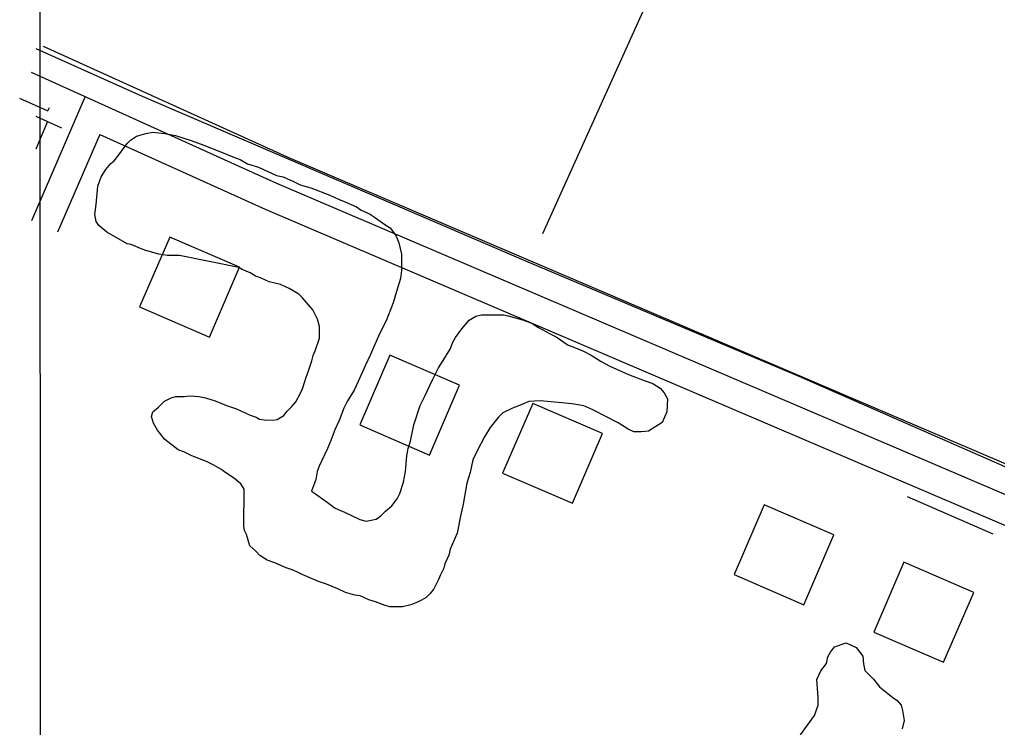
# Model space of a CAD drawing. Extents: x 3297735 to 3335592, y 670436 to 695807.
# Drawn here: x 3301845 to 3302359, y 686612 to 686985 of the extents above; entities that cross this region are included whole.
import ezdxf

# ---------------------------------------------------------------- set-up
doc = ezdxf.new("R2010")
doc.units = 0
for name, color, linetype in [('V-BLDG-OTLN', 7, 'Continuous'), ('V-DTCH-CNTR', 7, 'Continuous'), ('V-GRID-FRAM', 7, 'Continuous'), ('V-ROAD-CNTR', 7, 'Continuous'), ('V-SITE-VEGE', 7, 'Continuous'), ('V-TOPO-SHOR', 7, 'Continuous')]:
    doc.layers.add(name, color=color, linetype=linetype)

msp = doc.modelspace()

# ---------------------------------------------------------------- linework, layer by layer
at = {"layer": 'V-BLDG-OTLN'}
for points in [[(3301960.43, 686854.52), (3301923.71, 686870.38), (3301907.84, 686833.66), (3301944.56, 686817.8)], [(3302076.18, 686792.38), (3302039.46, 686808.25), (3302023.59, 686771.53), (3302060.31, 686755.66)], [(3302151.33, 686766.97), (3302114.61, 686782.84), (3302098.75, 686746.12), (3302135.47, 686730.25)], [(3302273.12, 686713.6), (3302236.4, 686729.47), (3302220.54, 686692.75), (3302257.26, 686676.88)], [(3302346.64, 686683.36), (3302309.92, 686699.23), (3302294.06, 686662.51), (3302330.78, 686646.65)]]:
    msp.add_lwpolyline(points, close=True, dxfattribs=at)
at = {"layer": 'V-DTCH-CNTR'}
msp.add_lwpolyline([(3302545.89, 687810.72), (3302513.39, 687733.6), (3302456.74, 687607.24), (3302374.03, 687422.56), (3302295.86, 687255.58), (3302186.23, 687019.68), (3302119.7, 686872.11)], dxfattribs=at)
at = {"layer": 'V-GRID-FRAM'}
msp.add_lwpolyline([(3301851.37, 693996.53), (3333375.01, 694028.62), (3333401.46, 675844.07), (3301861.95, 675811.96)], close=True, dxfattribs=at)
at = {"layer": 'V-ROAD-CNTR'}
for points in [[(3301857.04, 686970.93), (3301985.88, 686912.55), (3302781.03, 686572.62), (3303364.84, 686315.95)], [(3301850.85, 686957.27), (3301979.84, 686898.82), (3302775.06, 686558.86), (3303358.8, 686302.22)], [(3301844.66, 686943.61), (3301859.56, 686936.85)], [(3301879.18, 686944.44), (3301850.9, 686878.93)], [(3301859.56, 686936.85), (3301860.35, 686938.68)], [(3301886.89, 686924.47), (3301864.67, 686872.99)], [(3301886.89, 686924.47), (3301973.79, 686885.09), (3302769.1, 686545.09), (3303352.76, 686288.49)]]:
    msp.add_lwpolyline(points, dxfattribs=at)
at = {"layer": 'V-SITE-VEGE'}
for points in [[(3301934.4, 686786.81), (3301939.02, 686786.43), (3301942.56, 686785.7), (3301947.52, 686784.24), (3301953.53, 686781.72), (3301958.84, 686779.91), (3301963.79, 686777.76), (3301965.92, 686776.68), (3301969.1, 686775.59), (3301970.87, 686774.52), (3301973.35, 686774.14), (3301977.96, 686774.11), (3301980.1, 686774.45), (3301983.66, 686776.56), (3301985.45, 686778.68), (3301987.94, 686781.15), (3301990.09, 686783.62), (3301992.6, 686788.57), (3301993.69, 686791.04), (3301995.49, 686796.71), (3301996.58, 686799.54), (3301998.39, 686805.21), (3301999.12, 686808.04), (3302000.2, 686810.52), (3302002.37, 686817.25), (3302002.41, 686823.28), (3302001.37, 686827.19), (3301998.92, 686832.17), (3301993.28, 686838.59), (3301991.52, 686840.38), (3301986.57, 686843.25), (3301981.97, 686845.41), (3301975.95, 686846.86), (3301971.35, 686849.02), (3301968.87, 686849.75), (3301966.04, 686851.54), (3301961.8, 686853.34), (3301960.03, 686854.42), (3301928.85, 686860.65), (3301922.46, 686860.69), (3301917.85, 686861.43), (3301911.12, 686863.25), (3301908.29, 686864.33), (3301903.34, 686866.49), (3301901.21, 686866.86), (3301890.61, 686872.96), (3301886.37, 686876.53), (3301884.97, 686878.67), (3301884.28, 686882.22), (3301885.02, 686887.54), (3301885.79, 686897.12), (3301887.6, 686902.07), (3301890.11, 686905.96), (3301892.61, 686909.14), (3301894.4, 686910.55), (3301896.9, 686913.72), (3301901.2, 686919.72), (3301902.98, 686921.49), (3301906.19, 686923.6), (3301911.17, 686924.98), (3301914.72, 686925.67), (3301921.1, 686924.92), (3301926.77, 686923.82), (3301934.91, 686921.28), (3301941.64, 686918.76), (3301950.84, 686915.15), (3301956.86, 686912.63), (3301960.75, 686911.18), (3301964.64, 686909.03), (3301970.31, 686907.22), (3301979.86, 686902.9), (3301983.4, 686902.17), (3301988.71, 686899.65), (3301992.24, 686897.85), (3301997.91, 686896.4), (3302007.82, 686892.43), (3302012.42, 686890.27), (3302016.31, 686888.83), (3302021.97, 686886.31), (3302024.45, 686884.52), (3302028.69, 686882.71), (3302031.87, 686880.57), (3302036.81, 686876.99), (3302039.64, 686875.19), (3302042.81, 686870.91), (3302044.2, 686867.36), (3302045.58, 686861.32), (3302045.53, 686852.8), (3302045.15, 686848.55), (3302042.97, 686841.82), (3302041.16, 686835.8), (3302037.55, 686826.24), (3302033.96, 686819.53), (3302029.28, 686808.56), (3302026.4, 686802.54), (3302022.8, 686794.41), (3302020.64, 686789.81), (3302017.06, 686783.8), (3302015.26, 686780.26), (3302012.73, 686773.89), (3302010.57, 686768.93)], [(3302101.79, 686829.02), (3302109.23, 686826.84), (3302114.18, 686825.04), (3302117.72, 686822.89), (3302123.38, 686819.66), (3302126.91, 686817.86), (3302133.27, 686813.56), (3302135.39, 686812.84), (3302141.41, 686810.32), (3302145.3, 686808.17), (3302150.6, 686804.94), (3302155.2, 686802.42), (3302165.1, 686798.1), (3302173.24, 686794.86), (3302177.85, 686793.41), (3302181.73, 686790.9), (3302183.85, 686788.4), (3302185.6, 686785.2), (3302185.2, 686778.46), (3302182.68, 686772.8), (3302175.56, 686768.23), (3302171.65, 686767.9), (3302167.75, 686767.93), (3302164.92, 686769.36), (3302159.62, 686772.59), (3302146.18, 686779.42), (3302141.58, 686781.58), (3302135.2, 686782.68), (3302129.88, 686783.07), (3302118.53, 686784.21), (3302112.5, 686783.9), (3302108.58, 686782.15), (3302103.96, 686780.4), (3302098.98, 686777.95), (3302096.48, 686775.48), (3302092.19, 686770.19), (3302089.32, 686765.24), (3302085.37, 686757.81), (3302083.21, 686753.21), (3302081.75, 686746.48), (3302079.94, 686740.82), (3302078.09, 686729.83), (3302076.63, 686723.45), (3302074.8, 686714.59), (3302071.2, 686706.1), (3302070.47, 686702.92), (3302068.31, 686698.32), (3302067.94, 686696.19), (3302066.14, 686692.65), (3302065.06, 686690.17), (3302062.55, 686685.22), (3302060.76, 686682.75), (3302058.61, 686680.64), (3302056.12, 686679.23), (3302053.98, 686678.18), (3302050.43, 686676.78), (3302046.16, 686675.75), (3302039.42, 686675.79), (3302036.94, 686676.52), (3302031.99, 686678.32), (3302028.45, 686679.41), (3302023.85, 686681.57), (3302021.01, 686681.94), (3302016.05, 686683.39), (3302012.16, 686685.19), (3302006.15, 686687.71), (3302001.9, 686689.16), (3301993.41, 686692.77), (3301990.58, 686694.2), (3301988.1, 686695.28), (3301984.91, 686696.36), (3301978.9, 686698.89), (3301975, 686700.33), (3301971.12, 686702.84), (3301969, 686704.98), (3301965.83, 686707.84), (3301964.09, 686713.89), (3301963.04, 686716.02), (3301962.7, 686718.15), (3301962.83, 686737.67), (3301961.07, 686740.52), (3301957.19, 686743.73), (3301952.6, 686746.6), (3301950.83, 686748.03), (3301946.59, 686750.55), (3301943.05, 686752.34), (3301935.27, 686755.23), (3301931.02, 686757.39), (3301928.19, 686758.47), (3301924.31, 686761.33), (3301921.13, 686763.83), (3301917.26, 686768.83), (3301915.15, 686772.39), (3301914.11, 686775.94), (3301914.84, 686778.42), (3301917.69, 686780.89), (3301920.9, 686784.06), (3301924.46, 686785.81), (3301926.95, 686786.51), (3301931.21, 686786.48), (3301934.4, 686786.81)], [(3302010.57, 686768.93), (3302008.41, 686763.27), (3302006.61, 686759.03), (3302002.29, 686749.83), (3302001.21, 686747), (3302000.47, 686742.75), (3301998.3, 686736.73), (3302000.42, 686735.3), (3302007.13, 686730.28), (3302010.66, 686727.78), (3302015.62, 686725.62), (3302023.75, 686721.66), (3302026.94, 686720.93), (3302032.27, 686721.96), (3302034.77, 686723.72), (3302037.26, 686726.19), (3302040.48, 686729), (3302043.33, 686732.54), (3302044.77, 686735.36), (3302046.58, 686741.39), (3302047.69, 686747.06), (3302048.45, 686755.21), (3302049.19, 686759.11), (3302050.27, 686763.01), (3302052.1, 686771.51), (3302055.36, 686781.78), (3302057.88, 686786.73), (3302061.83, 686795.22), (3302065.07, 686801.58), (3302067.58, 686805.47), (3302071.16, 686811.48), (3302072.61, 686815.02), (3302074.04, 686817.49), (3302077.27, 686822.09), (3302081.2, 686826.67), (3302084.76, 686828.78), (3302087.6, 686829.47), (3302099.31, 686829.39), (3302101.79, 686829.02)], [(3302255.43, 686608.41), (3302262.94, 686618.65), (3302264.75, 686623.96), (3302264.78, 686628.22), (3302264.13, 686637.45), (3302266.28, 686642.04), (3302269.15, 686645.93), (3302269.88, 686649.47), (3302271.31, 686651.95), (3302273.46, 686654.77), (3302279.51, 686656.86), (3302284.81, 686654.34), (3302288.33, 686649.71), (3302288.66, 686645.8), (3302289.35, 686642.25), (3302293.93, 686637.61), (3302297.1, 686633.69), (3302304.16, 686627.96), (3302306.28, 686626.53), (3302308.39, 686624.03), (3302309.08, 686621.19), (3302310.11, 686615.86), (3302309.02, 686611.61)]]:
    msp.add_lwpolyline(points, dxfattribs=at)
at = {"layer": 'V-TOPO-SHOR'}
for p, q in [((3301859.4, 686931.23), (3301853.18, 686916.71)), ((3302311.64, 686733.93), (3302356.71, 686714.15))]:
    msp.add_line(p, q, dxfattribs=at)
for points in [[(3301853.15, 686969.65), (3301909.21, 686944.58), (3302110.75, 686857.82), (3302254.59, 686797.24), (3302468.55, 686703.27), (3302647.02, 686628.23), (3302832.49, 686548)], [(3301853.17, 686934), (3301866.67, 686927.99)]]:
    msp.add_lwpolyline(points, dxfattribs=at)

doc.saveas('drawing.dxf')
